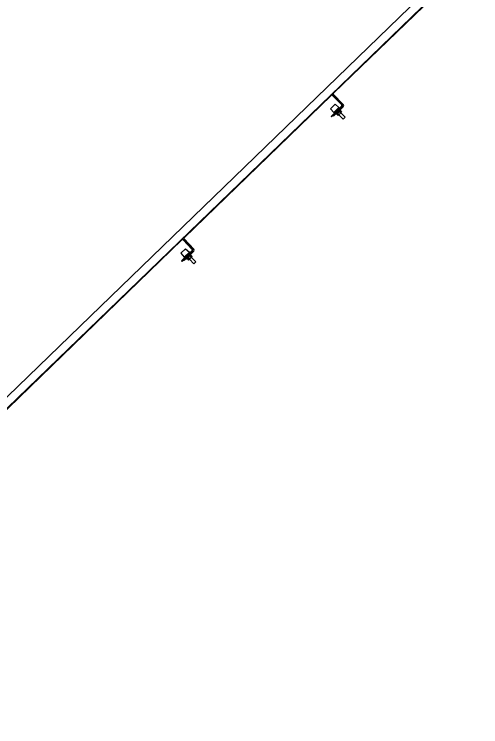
# Model space of a CAD drawing. Extents: x 468143 to 491361, y 1438528 to 1468730.
# Drawn here: x 490342.058 to 490344.873, y 1467622.944 to 1467627.245 of the extents above; entities that cross this region are included whole.
import ezdxf

# ---------------------------------------------------------------- set-up
doc = ezdxf.new("R2010")
doc.units = 0
doc.layers.add('Xreference_dp', color=7, linetype='Continuous')

msp = doc.modelspace()

# ---------------------------------------------------------------- linework, layer by layer
at = {"layer": 'Xreference_dp'}
for p, q in [((490344.87, 1467627.6308), (490340.0269, 1467622.9436)), ((490344.87, 1467627.6308), (490340.0269, 1467622.9436)), ((490343.9845, 1467626.7678), (490344.873, 1467627.6277)), ((490343.9845, 1467626.7678), (490344.873, 1467627.6277)), ((490344.7364, 1467627.5699), (490340.0921, 1467623.0751)), ((490344.7364, 1467627.5699), (490340.0921, 1467623.0751)), ((490343.0828, 1467625.8951), (490343.9713, 1467626.755)), ((490343.0828, 1467625.8951), (490343.9713, 1467626.755)), ((490343.9782, 1467626.7549), (490344.0339, 1467626.6974)), ((490343.9782, 1467626.7549), (490344.0339, 1467626.6974)), ((490344.0404, 1467626.6969), (490343.9813, 1467626.7579)), ((490344.0404, 1467626.6969), (490343.9813, 1467626.7579)), ((490344.0435, 1467626.6999), (490343.9844, 1467626.7609)), ((490344.0435, 1467626.6999), (490343.9844, 1467626.7609)), ((490343.9658, 1467626.6749), (490343.994, 1467626.7023)), ((490343.9658, 1467626.6749), (490343.994, 1467626.7023)), ((490344.0337, 1467626.6905), (490343.9696, 1467626.6284)), ((490344.0337, 1467626.6905), (490343.9696, 1467626.6284)), ((490343.9825, 1467626.634), (490344.0402, 1467626.6899)), ((490343.9825, 1467626.634), (490344.0402, 1467626.6899)), ((490343.994, 1467626.7023), (490344.0174, 1467626.6817)), ((490343.994, 1467626.7023), (490344.0174, 1467626.6817)), ((490343.9658, 1467626.6749), (490343.9856, 1467626.6509)), ((490343.9658, 1467626.6749), (490343.9856, 1467626.6509)), ((490344.0367, 1467626.6874), (490343.9726, 1467626.6253)), ((490344.0367, 1467626.6874), (490343.9726, 1467626.6253)), ((490343.9855, 1467626.6309), (490344.0432, 1467626.6868)), ((490343.9855, 1467626.6309), (490344.0432, 1467626.6868)), ((490343.9856, 1467626.6509), (490344.0174, 1467626.6817)), ((490343.9856, 1467626.6509), (490344.0174, 1467626.6817)), ((490343.9856, 1467626.6509), (490343.9927, 1467626.6508)), ((490343.9856, 1467626.6509), (490343.9927, 1467626.6508)), ((490343.9988, 1467626.6507), (490343.9997, 1467626.6507)), ((490343.9988, 1467626.6507), (490343.9997, 1467626.6507)), ((490344.0083, 1467626.6484), (490344.0174, 1467626.639)), ((490344.0083, 1467626.6484), (490344.0174, 1467626.639)), ((490344.0337, 1467626.6548), (490344.0119, 1467626.6337)), ((490344.0337, 1467626.6548), (490344.0119, 1467626.6337)), ((490344.0172, 1467626.6684), (490344.0171, 1467626.6676)), ((490344.0172, 1467626.6684), (490344.0171, 1467626.6676)), ((490344.0174, 1467626.6817), (490344.0173, 1467626.6745)), ((490344.0174, 1467626.6817), (490344.0173, 1467626.6745)), ((490344.0192, 1467626.6589), (490344.0283, 1467626.6495)), ((490344.0192, 1467626.6589), (490344.0283, 1467626.6495)), ((490344.0246, 1467626.6642), (490344.0261, 1467626.668)), ((490344.0246, 1467626.6642), (490344.0261, 1467626.668)), ((490344.0246, 1467626.6642), (490344.0337, 1467626.6548)), ((490344.0246, 1467626.6642), (490344.0337, 1467626.6548)), ((490344.055, 1467626.6227), (490344.0287, 1467626.6499)), ((490344.055, 1467626.6227), (490344.0287, 1467626.6499)), ((490343.9726, 1467626.6253), (490343.9696, 1467626.6284)), ((490343.9726, 1467626.6253), (490343.9696, 1467626.6284)), ((490343.9825, 1467626.634), (490343.9855, 1467626.6309)), ((490343.9825, 1467626.634), (490343.9855, 1467626.6309)), ((490344.0028, 1467626.6431), (490343.9989, 1467626.6418)), ((490344.0028, 1467626.6431), (490343.9989, 1467626.6418)), ((490344.0028, 1467626.6431), (490344.0119, 1467626.6337)), ((490344.0028, 1467626.6431), (490344.0119, 1467626.6337)), ((490344.0433, 1467626.6113), (490344.0169, 1467626.6385)), ((490344.0433, 1467626.6113), (490344.0169, 1467626.6385)), ((490344.0433, 1467626.6113), (490344.055, 1467626.6227)), ((490344.0433, 1467626.6113), (490344.055, 1467626.6227)), ((490343.0695, 1467625.8823), (490341.8333, 1467624.6859)), ((490343.0695, 1467625.8823), (490341.8333, 1467624.6859)), ((490343.1321, 1467625.8247), (490343.0765, 1467625.8822)), ((490343.1321, 1467625.8247), (490343.0765, 1467625.8822)), ((490343.1386, 1467625.8242), (490343.0796, 1467625.8852)), ((490343.1386, 1467625.8242), (490343.0796, 1467625.8852)), ((490343.1417, 1467625.8272), (490343.0827, 1467625.8882)), ((490343.1417, 1467625.8272), (490343.0827, 1467625.8882)), ((490343.0923, 1467625.8296), (490343.064, 1467625.8022)), ((490343.0923, 1467625.8296), (490343.064, 1467625.8022)), ((490343.0923, 1467625.8296), (490343.1157, 1467625.809)), ((490343.0923, 1467625.8296), (490343.1157, 1467625.809)), ((490343.064, 1467625.8022), (490343.0838, 1467625.7782)), ((490343.064, 1467625.8022), (490343.0838, 1467625.7782)), ((490343.0679, 1467625.7557), (490343.132, 1467625.8178)), ((490343.0679, 1467625.7557), (490343.132, 1467625.8178)), ((490343.0709, 1467625.7526), (490343.135, 1467625.8147)), ((490343.0709, 1467625.7526), (490343.135, 1467625.8147)), ((490343.0808, 1467625.7613), (490343.1385, 1467625.8172)), ((490343.0808, 1467625.7613), (490343.1385, 1467625.8172)), ((490343.0838, 1467625.7582), (490343.1415, 1467625.8141)), ((490343.0838, 1467625.7582), (490343.1415, 1467625.8141)), ((490343.1157, 1467625.809), (490343.0838, 1467625.7782)), ((490343.1157, 1467625.809), (490343.0838, 1467625.7782)), ((490343.1154, 1467625.7957), (490343.1154, 1467625.7949)), ((490343.1154, 1467625.7957), (490343.1154, 1467625.7949)), ((490343.1157, 1467625.809), (490343.1155, 1467625.8018)), ((490343.1157, 1467625.809), (490343.1155, 1467625.8018)), ((490343.1174, 1467625.7862), (490343.1265, 1467625.7768)), ((490343.1174, 1467625.7862), (490343.1265, 1467625.7768)), ((490343.1229, 1467625.7915), (490343.1243, 1467625.7953)), ((490343.1229, 1467625.7915), (490343.1243, 1467625.7953)), ((490343.1229, 1467625.7915), (490343.132, 1467625.7821)), ((490343.1229, 1467625.7915), (490343.132, 1467625.7821)), ((490343.0709, 1467625.7526), (490343.0679, 1467625.7557)), ((490343.0709, 1467625.7526), (490343.0679, 1467625.7557)), ((490343.0808, 1467625.7613), (490343.0838, 1467625.7582)), ((490343.0808, 1467625.7613), (490343.0838, 1467625.7582)), ((490343.0838, 1467625.7782), (490343.091, 1467625.7781)), ((490343.0838, 1467625.7782), (490343.091, 1467625.7781)), ((490343.0971, 1467625.778), (490343.098, 1467625.778)), ((490343.0971, 1467625.778), (490343.098, 1467625.778)), ((490343.1011, 1467625.7704), (490343.0972, 1467625.7691)), ((490343.1011, 1467625.7704), (490343.0972, 1467625.7691)), ((490343.1011, 1467625.7704), (490343.1102, 1467625.761)), ((490343.1011, 1467625.7704), (490343.1102, 1467625.761)), ((490343.1065, 1467625.7757), (490343.1157, 1467625.7663)), ((490343.1065, 1467625.7757), (490343.1157, 1467625.7663)), ((490343.132, 1467625.7821), (490343.1102, 1467625.761)), ((490343.132, 1467625.7821), (490343.1102, 1467625.761)), ((490343.1415, 1467625.7386), (490343.1152, 1467625.7658)), ((490343.1415, 1467625.7386), (490343.1152, 1467625.7658)), ((490343.1533, 1467625.75), (490343.127, 1467625.7772)), ((490343.1533, 1467625.75), (490343.127, 1467625.7772)), ((490343.1415, 1467625.7386), (490343.1533, 1467625.75)), ((490343.1415, 1467625.7386), (490343.1533, 1467625.75))]:
    msp.add_line(p, q, dxfattribs=at)
for centre, radius, start, end in [((490343.9747, 1467626.7515), 0.00922, 44.063, 134.063), ((490343.9747, 1467626.7515), 0.00922, 44.063, 134.063), ((490343.9747, 1467626.7515), 0.00492, 44.063, 134.063), ((490343.9747, 1467626.7515), 0.00492, 44.063, 134.063), ((490343.9879, 1467626.7643), 0.00922, 134.063, 224.063), ((490343.9879, 1467626.7643), 0.00922, 134.063, 224.063), ((490343.9879, 1467626.7643), 0.00492, 134.063, 224.063), ((490343.9879, 1467626.7643), 0.00492, 134.063, 224.063), ((490344.0303, 1467626.694), 0.00492, 314.063, 44.063), ((490344.0303, 1467626.694), 0.00492, 314.063, 44.063), ((490344.0303, 1467626.694), 0.00922, 314.063, 44.063), ((490344.0303, 1467626.694), 0.00922, 314.063, 44.063), ((490344.0368, 1467626.6935), 0.00492, 314.063, 44.063), ((490344.0368, 1467626.6935), 0.00492, 314.063, 44.063), ((490344.0368, 1467626.6935), 0.00922, 314.063, 44.063), ((490344.0368, 1467626.6935), 0.00922, 314.063, 44.063), ((490343.9961, 1467626.653), 0.013, 336.133, 339.1312), ((490343.9961, 1467626.653), 0.013, 336.133, 339.1312), ((490344.0148, 1467626.6716), 0.0134, 289.0406, 291.9474), ((490344.0148, 1467626.6716), 0.0134, 289.0406, 291.9474), ((490344.0253, 1467626.6683), 0.00082, 339.063, 134.063), ((490344.0253, 1467626.6683), 0.00082, 339.063, 134.063), ((490343.9987, 1467626.6425), 0.00082, 134.063, 289.063), ((490343.9987, 1467626.6425), 0.00082, 134.063, 289.063), ((490343.073, 1467625.8788), 0.00922, 44.063, 134.063), ((490343.073, 1467625.8788), 0.00922, 44.063, 134.063), ((490343.073, 1467625.8788), 0.00492, 44.063, 134.063), ((490343.073, 1467625.8788), 0.00492, 44.063, 134.063), ((490343.0862, 1467625.8916), 0.00922, 134.063, 224.063), ((490343.0862, 1467625.8916), 0.00922, 134.063, 224.063), ((490343.0862, 1467625.8916), 0.00492, 134.063, 224.063), ((490343.0862, 1467625.8916), 0.00492, 134.063, 224.063), ((490343.113, 1467625.7989), 0.0134, 289.0406, 291.9474), ((490343.113, 1467625.7989), 0.0134, 289.0406, 291.9474), ((490343.1236, 1467625.7956), 0.00082, 339.063, 134.063), ((490343.1236, 1467625.7956), 0.00082, 339.063, 134.063), ((490343.1286, 1467625.8213), 0.00492, 314.063, 44.063), ((490343.1286, 1467625.8213), 0.00492, 314.063, 44.063), ((490343.1286, 1467625.8213), 0.00922, 314.063, 44.063), ((490343.1286, 1467625.8213), 0.00922, 314.063, 44.063), ((490343.1351, 1467625.8207), 0.00492, 314.063, 44.063), ((490343.1351, 1467625.8207), 0.00492, 314.063, 44.063), ((490343.1351, 1467625.8207), 0.00922, 314.063, 44.063), ((490343.1351, 1467625.8207), 0.00922, 314.063, 44.063), ((490343.0969, 1467625.7698), 0.00082, 134.063, 289.063), ((490343.0969, 1467625.7698), 0.00082, 134.063, 289.063), ((490343.0944, 1467625.7803), 0.013, 336.133, 339.1312), ((490343.0944, 1467625.7803), 0.013, 336.133, 339.1312)]:
    msp.add_arc(centre, radius, start, end, dxfattribs=at)
for points in [[(490344.0028, 1467626.6431), (490344.0031, 1467626.6432), (490344.0037, 1467626.6434), (490344.0045, 1467626.6438), (490344.0053, 1467626.6443), (490344.006, 1467626.6448), (490344.0066, 1467626.6455), (490344.0071, 1467626.6462), (490344.0076, 1467626.6469), (490344.0079, 1467626.6475), (490344.008, 1467626.6478)], [(490344.0028, 1467626.6431), (490344.0031, 1467626.6432), (490344.0037, 1467626.6434), (490344.0045, 1467626.6438), (490344.0053, 1467626.6443), (490344.006, 1467626.6448), (490344.0066, 1467626.6455), (490344.0071, 1467626.6462), (490344.0076, 1467626.6469), (490344.0079, 1467626.6475), (490344.008, 1467626.6478)], [(490344.0083, 1467626.6484), (490344.0094, 1467626.649), (490344.011, 1467626.6501), (490344.013, 1467626.6517), (490344.0139, 1467626.6525), (490344.0144, 1467626.653)], [(490344.0083, 1467626.6484), (490344.0094, 1467626.649), (490344.011, 1467626.6501), (490344.013, 1467626.6517), (490344.0139, 1467626.6525), (490344.0144, 1467626.653)], [(490344.0144, 1467626.653), (490344.0148, 1467626.6534), (490344.0157, 1467626.6543), (490344.0174, 1467626.6563), (490344.0185, 1467626.6579), (490344.0192, 1467626.6589)], [(490344.0144, 1467626.653), (490344.0148, 1467626.6534), (490344.0157, 1467626.6543), (490344.0174, 1467626.6563), (490344.0185, 1467626.6579), (490344.0192, 1467626.6589)], [(490344.0198, 1467626.6592), (490344.0201, 1467626.6593), (490344.0206, 1467626.6595), (490344.0214, 1467626.66), (490344.0221, 1467626.6605), (490344.0228, 1467626.6611), (490344.0233, 1467626.6618), (490344.0238, 1467626.6625), (490344.0242, 1467626.6633), (490344.0245, 1467626.6639), (490344.0246, 1467626.6642)], [(490344.0198, 1467626.6592), (490344.0201, 1467626.6593), (490344.0206, 1467626.6595), (490344.0214, 1467626.66), (490344.0221, 1467626.6605), (490344.0228, 1467626.6611), (490344.0233, 1467626.6618), (490344.0238, 1467626.6625), (490344.0242, 1467626.6633), (490344.0245, 1467626.6639), (490344.0246, 1467626.6642)], [(490343.1126, 1467625.7803), (490343.1131, 1467625.7807), (490343.114, 1467625.7816), (490343.1156, 1467625.7836), (490343.1167, 1467625.7851), (490343.1174, 1467625.7862)], [(490343.1126, 1467625.7803), (490343.1131, 1467625.7807), (490343.114, 1467625.7816), (490343.1156, 1467625.7836), (490343.1167, 1467625.7851), (490343.1174, 1467625.7862)], [(490343.1181, 1467625.7865), (490343.1183, 1467625.7866), (490343.1189, 1467625.7868), (490343.1197, 1467625.7873), (490343.1204, 1467625.7878), (490343.121, 1467625.7884), (490343.1216, 1467625.7891), (490343.1221, 1467625.7898), (490343.1225, 1467625.7906), (490343.1228, 1467625.7912), (490343.1229, 1467625.7915)], [(490343.1181, 1467625.7865), (490343.1183, 1467625.7866), (490343.1189, 1467625.7868), (490343.1197, 1467625.7873), (490343.1204, 1467625.7878), (490343.121, 1467625.7884), (490343.1216, 1467625.7891), (490343.1221, 1467625.7898), (490343.1225, 1467625.7906), (490343.1228, 1467625.7912), (490343.1229, 1467625.7915)], [(490343.1011, 1467625.7704), (490343.1014, 1467625.7705), (490343.102, 1467625.7707), (490343.1028, 1467625.7711), (490343.1036, 1467625.7716), (490343.1043, 1467625.7721), (490343.1049, 1467625.7728), (490343.1054, 1467625.7735), (490343.1059, 1467625.7742), (490343.1062, 1467625.7748), (490343.1063, 1467625.7751)], [(490343.1011, 1467625.7704), (490343.1014, 1467625.7705), (490343.102, 1467625.7707), (490343.1028, 1467625.7711), (490343.1036, 1467625.7716), (490343.1043, 1467625.7721), (490343.1049, 1467625.7728), (490343.1054, 1467625.7735), (490343.1059, 1467625.7742), (490343.1062, 1467625.7748), (490343.1063, 1467625.7751)], [(490343.1065, 1467625.7757), (490343.1076, 1467625.7763), (490343.1092, 1467625.7774), (490343.1112, 1467625.779), (490343.1122, 1467625.7798), (490343.1126, 1467625.7803)], [(490343.1065, 1467625.7757), (490343.1076, 1467625.7763), (490343.1092, 1467625.7774), (490343.1112, 1467625.779), (490343.1122, 1467625.7798), (490343.1126, 1467625.7803)]]:
    msp.add_open_spline(points, degree=3, dxfattribs=at)

doc.saveas('drawing.dxf')
